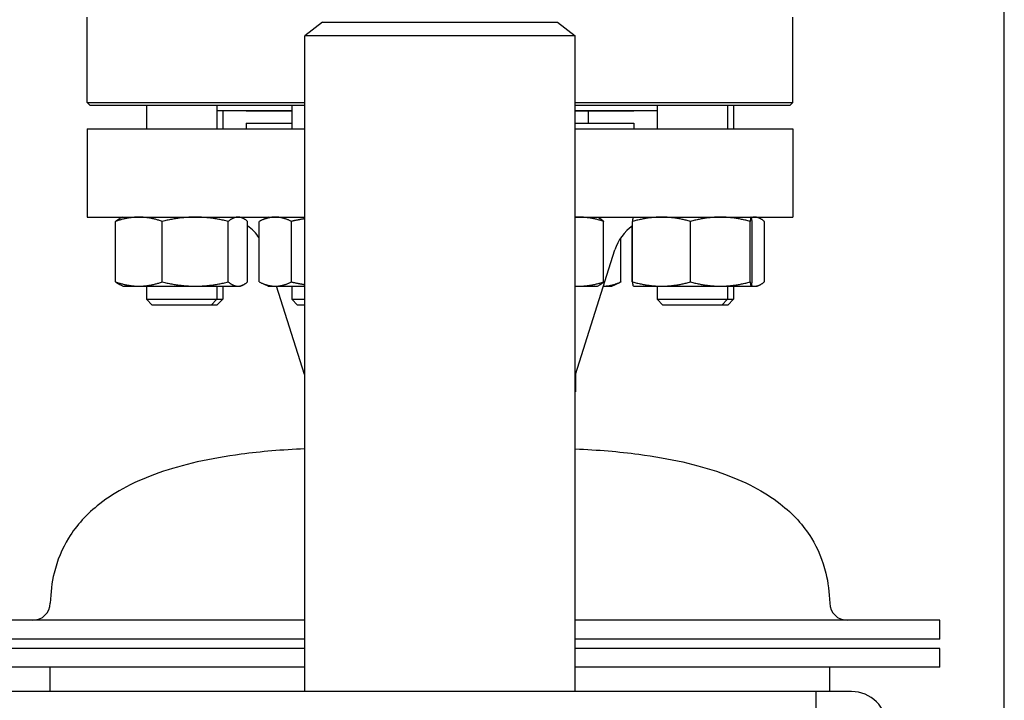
# Model space of a CAD drawing. Header units: inches. Extents: x 24 to 1128, y -58 to 748.
# Tile 600 of 656: x 1024.85 to 1035.32, y 371.26 to 378.5. Entities that reach past the tile are written whole.
import ezdxf

# ---------------------------------------------------------------- set-up
doc = ezdxf.new("R2010")
doc.units = ezdxf.units.IN
doc.header["$LTSCALE"] = 32
doc.header["$MEASUREMENT"] = 0
doc.layers.add('Visible (ANSI)', color=7, linetype='Continuous', lineweight=30)

msp = doc.modelspace()

# ---------------------------------------------------------------- linework, layer by layer
at = {"layer": 'Visible (ANSI)'}
for p, q in [((1035.31584, 357.98367), (1035.31584, 423.98367)), ((1025.56584, 377.61992), (1025.56584, 378.52617)), ((1028.06584, 378.47367), (1027.87834, 378.3298)), ((1028.06584, 378.47367), (1030.56584, 378.47367)), ((1030.56584, 378.47367), (1030.75334, 378.3298)), ((1033.06584, 377.61992), (1033.06584, 378.52617)), ((1030.75334, 378.3298), (1027.87834, 378.3298)), ((1027.87834, 371.35867), (1027.87834, 378.3298)), ((1030.75334, 371.35867), (1030.75334, 378.3298)), ((1025.56584, 377.61992), (1027.87834, 377.61992)), ((1025.59709, 377.58867), (1025.56584, 377.61992)), ((1030.75334, 377.61992), (1033.06584, 377.61992)), ((1033.03459, 377.58867), (1033.06584, 377.61992)), ((1027.87834, 377.58867), (1025.59709, 377.58867)), ((1026.19403, 377.58867), (1026.19403, 377.34117)), ((1026.94403, 377.58867), (1026.94403, 377.34117)), ((1027.73972, 377.53117), (1026.94403, 377.53117)), ((1027.00739, 377.53117), (1027.00739, 377.34117)), ((1027.25584, 377.52617), (1027.25584, 377.53117)), ((1027.73972, 377.52617), (1027.25584, 377.52617)), ((1027.73972, 377.58867), (1027.73972, 377.34117)), ((1033.03459, 377.58867), (1030.75334, 377.58867)), ((1031.62429, 377.53117), (1030.75334, 377.53117)), ((1031.37584, 377.52617), (1030.75334, 377.52617)), ((1030.89195, 377.52617), (1030.89195, 377.40117)), ((1031.37584, 377.52617), (1031.37584, 377.53117)), ((1031.62429, 377.58867), (1031.62429, 377.34117)), ((1032.37429, 377.58867), (1032.37429, 377.34117)), ((1032.43764, 377.58867), (1032.43764, 377.34117)), ((1027.25584, 377.40117), (1027.73972, 377.40117)), ((1027.25584, 377.40117), (1027.25584, 377.34117)), ((1030.75334, 377.40117), (1031.37584, 377.40117)), ((1031.37584, 377.40117), (1031.37584, 377.34117)), ((1025.56584, 377.34117), (1027.87834, 377.34117)), ((1025.56584, 377.34117), (1025.56584, 376.40117)), ((1030.75334, 377.34117), (1033.06584, 377.34117)), ((1033.06584, 377.34117), (1033.06584, 376.40117)), ((1025.56584, 376.40117), (1027.87834, 376.40117)), ((1025.86695, 375.71226), (1025.86695, 376.35608)), ((1025.94403, 376.40117), (1025.91681, 376.38847)), ((1026.36269, 375.71226), (1026.36269, 376.35608)), ((1027.06477, 375.71226), (1027.06477, 376.35608)), ((1027.19403, 376.40117), (1027.22126, 376.38847)), ((1027.27111, 375.71226), (1027.27111, 376.35608)), ((1027.39332, 375.71226), (1027.39332, 376.35608)), ((1027.48972, 376.40117), (1027.4043, 376.36134)), ((1027.73643, 375.71226), (1027.73643, 376.35608)), ((1030.75334, 376.40117), (1033.06584, 376.40117)), ((1030.98901, 376.40117), (1031.00647, 376.39303)), ((1031.05557, 375.71226), (1031.05557, 376.35608)), ((1031.36438, 375.71226), (1031.36438, 376.35608)), ((1031.37429, 376.40117), (1031.37404, 376.40105)), ((1031.97897, 375.71226), (1031.97897, 376.35608)), ((1032.61388, 375.71226), (1032.61388, 376.35608)), ((1032.62429, 376.40117), (1032.62454, 376.40105)), ((1032.6342, 375.71226), (1032.6342, 376.35608)), ((1032.68764, 376.40117), (1032.71487, 376.38847)), ((1032.76472, 375.71226), (1032.76472, 376.35608)), ((1031.36056, 375.71226), (1031.36056, 376.30749)), ((1031.23836, 375.71226), (1031.23836, 376.18213)), ((1030.75584, 374.72784), (1031.17529, 376.05214)), ((1025.94403, 375.66717), (1025.91681, 375.67987)), ((1025.94403, 375.66717), (1026.11482, 375.66717)), ((1026.11482, 375.66717), (1026.71373, 375.66717)), ((1026.19403, 375.66717), (1026.19403, 375.52867)), ((1026.71373, 375.66717), (1027.16794, 375.66717)), ((1026.94403, 375.66717), (1026.94403, 375.52867)), ((1027.00739, 375.66717), (1027.00739, 375.52867)), ((1027.16794, 375.66717), (1027.19403, 375.66717)), ((1027.19403, 375.66717), (1027.22126, 375.67987)), ((1027.48972, 375.66717), (1027.4043, 375.707)), ((1027.48972, 375.66717), (1027.56487, 375.66717)), ((1027.56487, 375.66717), (1027.87834, 375.66717)), ((1027.87584, 374.72784), (1027.57832, 375.66717)), ((1027.73972, 375.66717), (1027.73972, 375.52867)), ((1030.75334, 375.66717), (1030.79333, 375.66717)), ((1030.79333, 375.66717), (1030.98901, 375.66717)), ((1030.98901, 375.66717), (1031.00647, 375.67531)), ((1031.05336, 375.66717), (1031.14195, 375.66717)), ((1031.14195, 375.66717), (1031.22738, 375.707)), ((1031.37429, 375.66717), (1031.37404, 375.66729)), ((1031.37429, 375.66717), (1031.67168, 375.66717)), ((1031.62429, 375.66717), (1031.62429, 375.52867)), ((1031.67168, 375.66717), (1032.29643, 375.66717)), ((1032.29643, 375.66717), (1032.62404, 375.66717)), ((1032.37429, 375.66717), (1032.37429, 375.52867)), ((1032.43764, 375.66717), (1032.43764, 375.52867)), ((1032.62404, 375.66717), (1032.62429, 375.66717)), ((1032.62429, 375.66717), (1032.62454, 375.66729)), ((1032.62429, 375.66717), (1032.66155, 375.66717)), ((1032.66155, 375.66717), (1032.68764, 375.66717)), ((1032.68764, 375.66717), (1032.71487, 375.67987)), ((1026.19403, 375.52867), (1026.94403, 375.52867)), ((1026.25653, 375.46617), (1026.19403, 375.52867)), ((1026.88153, 375.46617), (1026.94403, 375.52867)), ((1026.94403, 375.52867), (1027.00739, 375.52867)), ((1026.94489, 375.46617), (1027.00739, 375.52867)), ((1027.73972, 375.52867), (1027.87834, 375.52867)), ((1027.80222, 375.46617), (1027.73972, 375.52867)), ((1031.62429, 375.52867), (1032.37429, 375.52867)), ((1031.68679, 375.46617), (1031.62429, 375.52867)), ((1032.31179, 375.46617), (1032.37429, 375.52867)), ((1032.37429, 375.52867), (1032.43764, 375.52867)), ((1032.37514, 375.46617), (1032.43764, 375.52867)), ((1026.88153, 375.46617), (1026.25653, 375.46617)), ((1026.94489, 375.46617), (1026.88153, 375.46617)), ((1027.87834, 375.46617), (1027.80222, 375.46617)), ((1032.31179, 375.46617), (1031.68679, 375.46617)), ((1032.37514, 375.46617), (1032.31179, 375.46617)), ((1027.87584, 374.72784), (1027.87834, 374.72784)), ((1027.87584, 374.72784), (1027.87584, 374.54504)), ((1030.75334, 374.72784), (1030.75584, 374.72784)), ((1030.75584, 374.72784), (1030.75584, 374.54504)), ((1027.87584, 374.54504), (1027.87834, 374.54504)), ((1027.87834, 374.54312), (1027.87584, 374.54504)), ((1030.75334, 374.54504), (1030.75584, 374.54504)), ((1030.75334, 374.54312), (1030.75584, 374.54504)), ((1027.87834, 372.1157), (1024.00084, 372.1157)), ((1034.63084, 372.1157), (1030.75334, 372.1157)), ((1034.63084, 371.9157), (1034.63084, 372.1157)), ((1027.87834, 371.9157), (1024.00084, 371.9157)), ((1034.63084, 371.9157), (1030.75334, 371.9157)), ((1027.87834, 371.81595), (1024.00084, 371.81595)), ((1034.63084, 371.81595), (1030.75334, 371.81595)), ((1034.63084, 371.6157), (1034.63084, 371.81595)), ((1027.87834, 371.6157), (1024.00084, 371.6157)), ((1025.17184, 371.35867), (1025.17184, 371.6157)), ((1034.63084, 371.6157), (1030.75334, 371.6157)), ((1033.45984, 371.35867), (1033.45984, 371.6157)), ((1033.31584, 371.35867), (1002.81584, 371.35867)), ((1033.69084, 371.35867), (1033.31584, 371.35867)), ((1033.31584, 370.98367), (1033.31584, 371.35867))]:
    msp.add_line(p, q, dxfattribs=at)
for centre, radius, start, end in [((1026.97972, 375.90117), 0.5, 34.18844, 54.353884), ((1031.65195, 375.90117), 0.5, 125.10975, 162.425284), ((1024.98506, 372.3032), 0.1875, 270, 358.443207), ((1033.64661, 372.3032), 0.1875, 181.556793, 270), ((1033.69084, 370.98367), 0.375, 0, 90)]:
    msp.add_arc(centre, radius, start, end, dxfattribs=at)
for points, weights in [([(1026.11482, 376.40117), (1025.99979, 376.40117), (1025.86695, 376.35608)], [1, 1.0379548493, 1]), ([(1025.86695, 376.35608), (1025.89314, 376.37744), (1025.91681, 376.38847)], [1, 1.01762479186, 1.01888101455]), ([(1026.36269, 376.35608), (1026.22986, 376.40117), (1026.11482, 376.40117)], [1, 1.0379548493, 1]), ([(1026.71373, 376.40117), (1026.55082, 376.40117), (1026.36269, 376.35608)], [1, 1.0379548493, 1]), ([(1027.06477, 376.35608), (1026.87665, 376.40117), (1026.71373, 376.40117)], [1, 1.0379548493, 1]), ([(1027.16794, 376.40117), (1027.12006, 376.40117), (1027.06477, 376.35608)], [1, 1.0379548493, 1]), ([(1027.27111, 376.35608), (1027.21582, 376.40117), (1027.16794, 376.40117)], [1, 1.0379548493, 1]), ([(1027.56487, 376.40117), (1027.48526, 376.40117), (1027.39332, 376.35608)], [1, 1.0379548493, 1]), ([(1027.73643, 376.35608), (1027.64449, 376.40117), (1027.56487, 376.40117)], [1, 1.0379548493, 1]), ([(1027.87834, 376.38381), (1027.81043, 376.37334), (1027.73643, 376.35608)], [1.01777404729, 1.01419861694, 1]), ([(1030.79333, 376.40117), (1030.77337, 376.40117), (1030.75334, 376.40004)], [1, 1.00603299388, 1.01014807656]), ([(1031.05557, 376.35608), (1030.91504, 376.40117), (1030.79333, 376.40117)], [1, 1.0379548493, 1]), ([(1031.00647, 376.39303), (1031.02959, 376.38225), (1031.05557, 376.35608)], [1.01859290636, 1.02167875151, 1]), ([(1031.67168, 376.40117), (1031.52906, 376.40117), (1031.36438, 376.35608)], [1, 1.0379548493, 1]), ([(1031.36438, 376.35608), (1031.36956, 376.39896), (1031.37404, 376.40105)], [1, 1.0360296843, 1.00365503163]), ([(1031.97897, 376.35608), (1031.81429, 376.40117), (1031.67168, 376.40117)], [1, 1.0379548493, 1]), ([(1032.29643, 376.40117), (1032.1491, 376.40117), (1031.97897, 376.35608)], [1, 1.0379548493, 1]), ([(1032.61388, 376.35608), (1032.44376, 376.40117), (1032.29643, 376.40117)], [1, 1.0379548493, 1]), ([(1032.62404, 376.40117), (1032.61933, 376.40117), (1032.61388, 376.35608)], [1, 1.0379548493, 1]), ([(1032.6342, 376.35608), (1032.62876, 376.40117), (1032.62404, 376.40117)], [1, 1.0379548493, 1]), ([(1032.66155, 376.40117), (1032.64463, 376.40117), (1032.62741, 376.3959)], [1, 1.01309132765, 1.01715177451]), ([(1032.76472, 376.35608), (1032.70943, 376.40117), (1032.66155, 376.40117)], [1, 1.0379548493, 1]), ([(1025.91681, 375.67987), (1025.89314, 375.6909), (1025.86695, 375.71226)], [1.01888101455, 1.01762479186, 1]), ([(1025.86695, 375.71226), (1025.99979, 375.66717), (1026.11482, 375.66717)], [1, 1.0379548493, 1]), ([(1026.11482, 375.66717), (1026.22986, 375.66717), (1026.36269, 375.71226)], [1, 1.0379548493, 1]), ([(1026.36269, 375.71226), (1026.55082, 375.66717), (1026.71373, 375.66717)], [1, 1.0379548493, 1]), ([(1026.71373, 375.66717), (1026.87665, 375.66717), (1027.06477, 375.71226)], [1, 1.0379548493, 1]), ([(1027.06477, 375.71226), (1027.12006, 375.66717), (1027.16794, 375.66717)], [1, 1.0379548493, 1]), ([(1027.16794, 375.66717), (1027.21582, 375.66717), (1027.27111, 375.71226)], [1, 1.0379548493, 1]), ([(1027.39332, 375.71226), (1027.48526, 375.66717), (1027.56487, 375.66717)], [1, 1.0379548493, 1]), ([(1027.56487, 375.66717), (1027.64449, 375.66717), (1027.73643, 375.71226)], [1, 1.0379548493, 1]), ([(1027.73643, 375.71226), (1027.81043, 375.69499), (1027.87834, 375.68452)], [1, 1.01419861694, 1.01777404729]), ([(1030.75334, 375.6683), (1030.77337, 375.66717), (1030.79333, 375.66717)], [1.01014807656, 1.00603299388, 1]), ([(1030.79333, 375.66717), (1030.91504, 375.66717), (1031.05557, 375.71226)], [1, 1.0379548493, 1]), ([(1031.05557, 375.71226), (1031.02959, 375.68609), (1031.00647, 375.67531)], [1, 1.02167875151, 1.01859290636]), ([(1031.05336, 375.66719), (1031.13922, 375.66816), (1031.23836, 375.71226)], [1.00169339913, 1.03708836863, 1]), ([(1031.23836, 375.71226), (1031.23282, 375.70954), (1031.22738, 375.707)], [1, 1.00220568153, 1.0041550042]), ([(1031.36056, 375.71226), (1031.36256, 375.71158), (1031.36454, 375.71091)], [1, 1.00054914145, 1.00108239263]), ([(1031.3648, 375.70886), (1031.36269, 375.71052), (1031.36056, 375.71226)], [1.00271336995, 1.00140899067, 1]), ([(1031.36438, 375.71226), (1031.52906, 375.66717), (1031.67168, 375.66717)], [1, 1.0379548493, 1]), ([(1031.37404, 375.66729), (1031.36956, 375.66938), (1031.36438, 375.71226)], [1.00365503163, 1.0360296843, 1]), ([(1031.67168, 375.66717), (1031.81429, 375.66717), (1031.97897, 375.71226)], [1, 1.0379548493, 1]), ([(1031.97897, 375.71226), (1032.1491, 375.66717), (1032.29643, 375.66717)], [1, 1.0379548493, 1]), ([(1032.29643, 375.66717), (1032.44376, 375.66717), (1032.61388, 375.71226)], [1, 1.0379548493, 1]), ([(1032.61388, 375.71226), (1032.61933, 375.66717), (1032.62404, 375.66717)], [1, 1.0379548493, 1]), ([(1032.62404, 375.66717), (1032.62876, 375.66717), (1032.6342, 375.71226)], [1, 1.0379548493, 1]), ([(1032.62741, 375.67244), (1032.64463, 375.66717), (1032.66155, 375.66717)], [1.01715177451, 1.01309132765, 1]), ([(1032.66155, 375.66717), (1032.70943, 375.66717), (1032.76472, 375.71226)], [1, 1.0379548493, 1])]:
    msp.add_rational_spline(points, weights, degree=2, dxfattribs=at)
for points in [[(1027.87834, 373.93786), (1027.63718, 373.92759), (1027.41214, 373.90864), (1026.87074, 373.83704), (1026.57907, 373.77109), (1026.07737, 373.59521), (1025.86733, 373.48529), (1025.56118, 373.24665), (1025.45098, 373.12553), (1025.29731, 372.87611), (1025.24602, 372.75203), (1025.18925, 372.51696), (1025.17555, 372.4104), (1025.17249, 372.2981)], [(1030.75334, 373.93786), (1030.9945, 373.92759), (1031.21954, 373.90864), (1031.76094, 373.83704), (1032.05261, 373.77109), (1032.55431, 373.59521), (1032.76435, 373.48529), (1033.0705, 373.24665), (1033.1807, 373.12553), (1033.33436, 372.87611), (1033.38566, 372.75203), (1033.44243, 372.51696), (1033.45613, 372.4104), (1033.45918, 372.2981)]]:
    msp.add_open_spline(points, degree=3, knots=[1.073250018, 1.073250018, 1.073250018, 1.073250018, 1.197114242, 1.197114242, 1.394228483, 1.394228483, 1.591342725, 1.591342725, 1.75082707, 1.75082707, 1.884885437, 1.884885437, 1.985571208, 1.985571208, 1.985571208, 1.985571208], dxfattribs=at)

doc.saveas('drawing.dxf')
